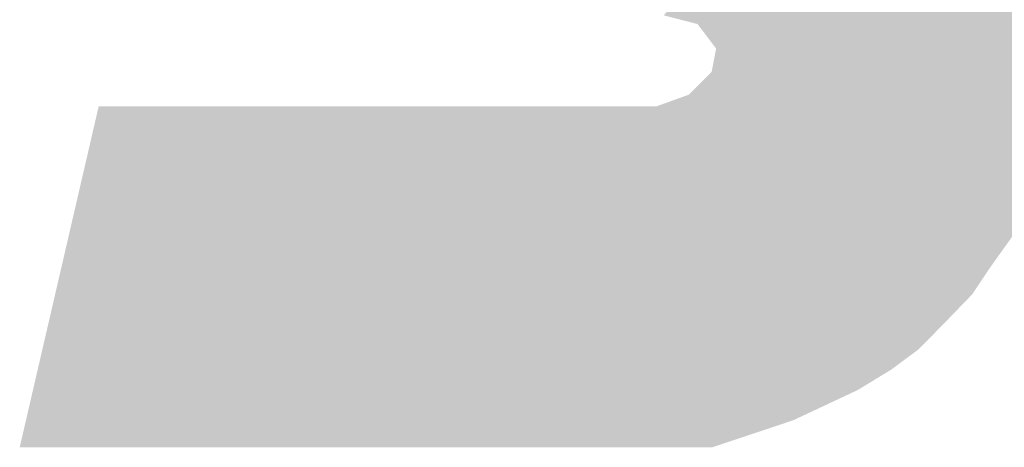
# Model space of a CAD drawing. Extents: x -2 to 113, y -136 to 16.
# Tile 296 of 541: x 1.25 to 4, y 11.96 to 13.16. Entities that reach past the tile are written whole.
import ezdxf

# ---------------------------------------------------------------- set-up
doc = ezdxf.new("R2010")
doc.units = 0
doc.header["$MEASUREMENT"] = 0
doc.linetypes.add('SOLID', pattern=[0])
doc.layers.get('0').update_dxf_attribs({"linetype": 'SOLID'})
for name, color, linetype in [('1', 7, 'SOLID'), ('10', 7, 'SOLID'), ('11', 7, 'SOLID'), ('12', 7, 'SOLID'), ('13', 7, 'SOLID'), ('14', 7, 'SOLID'), ('15', 7, 'SOLID'), ('16', 7, 'SOLID'), ('17', 7, 'SOLID'), ('18', 7, 'SOLID'), ('19', 7, 'SOLID'), ('2', 7, 'SOLID'), ('20', 7, 'SOLID'), ('21', 7, 'SOLID'), ('22', 7, 'SOLID'), ('23', 7, 'SOLID'), ('24', 7, 'SOLID'), ('25', 7, 'SOLID'), ('26', 7, 'SOLID'), ('27', 7, 'SOLID'), ('28', 7, 'SOLID'), ('29', 7, 'SOLID'), ('3', 7, 'SOLID'), ('30', 7, 'SOLID'), ('31', 7, 'SOLID'), ('32', 7, 'SOLID'), ('33', 7, 'SOLID'), ('34', 7, 'SOLID'), ('35', 7, 'SOLID'), ('36', 7, 'SOLID'), ('37', 7, 'SOLID'), ('38', 7, 'SOLID'), ('39', 7, 'SOLID'), ('4', 7, 'SOLID'), ('40', 7, 'SOLID'), ('41', 7, 'SOLID'), ('42', 7, 'SOLID'), ('43', 7, 'SOLID'), ('44', 7, 'SOLID'), ('45', 7, 'SOLID'), ('46', 7, 'SOLID'), ('47', 7, 'SOLID'), ('48', 7, 'SOLID'), ('49', 7, 'SOLID'), ('5', 7, 'SOLID'), ('50', 7, 'SOLID'), ('51', 7, 'SOLID'), ('52', 7, 'SOLID'), ('53', 7, 'SOLID'), ('54', 7, 'SOLID'), ('55', 7, 'SOLID'), ('56', 7, 'SOLID'), ('57', 7, 'SOLID'), ('58', 7, 'SOLID'), ('59', 7, 'SOLID'), ('6', 7, 'SOLID'), ('60', 7, 'SOLID'), ('61', 7, 'SOLID'), ('62', 7, 'SOLID'), ('63', 7, 'SOLID'), ('64', 7, 'SOLID'), ('65', 7, 'SOLID'), ('66', 7, 'SOLID'), ('67', 7, 'SOLID'), ('68', 7, 'SOLID'), ('7', 7, 'SOLID'), ('8', 7, 'SOLID'), ('9', 7, 'SOLID')]:
    doc.layers.add(name, color=color, linetype=linetype)

# ---------------------------------------------------------------- blocks, each defined once
blk = doc.blocks.new('DGRFC_SCDOT')
at = {"color": 7}
for points in [[(1365.317, 1122), (961.1, 699.5), (1365.317, 1122), (1011.579, 686.534)], [(1448.817, 324), (1365.317, 1122), (1448.817, 324), (1011.579, 686.534)], [(1448.817, 324), (1547.817, 717.5), (1448.817, 324), (1365.317, 1122)], [(1448.817, 324), (1542.817, 548.5), (1448.817, 324), (1547.817, 717.5)], [(1448.817, 324), (1011.579, 686.534), (1448.817, 324), (1039.317, 650)], [(1448.817, 324), (1039.317, 650), (1448.817, 324), (1032.612, 614.96)], [(1448.817, 324), (1032.612, 614.96), (1448.817, 324), (998.959, 581.278)], [(1033.762, 55), (998.959, 581.278), (1033.762, 55), (949.817, 563.5)], [(1033.762, 55), (1448.817, 324), (1033.762, 55), (998.959, 581.278)], [(117.817, 563.5), (0, 55), (117.817, 563.5), (1033.762, 55)], [(117.817, 563.5), (1033.762, 55), (117.817, 563.5), (949.817, 563.5)], [(1448.817, 324), (1517.317, 442.5), (1448.817, 324), (1542.817, 548.5)], [(1448.817, 324), (1496.317, 390.5), (1448.817, 324), (1517.317, 442.5)], [(1033.762, 55), (1250.817, 140.5), (1033.762, 55), (1448.817, 324)], [(1250.817, 140.5), (1375.817, 236), (1250.817, 140.5), (1448.817, 324)], [(1375.817, 236), (1421.317, 283), (1375.817, 236), (1448.817, 324)], [(1250.817, 140.5), (1300.817, 171), (1250.817, 140.5), (1375.817, 236)], [(1300.817, 171), (1341.317, 201), (1300.817, 171), (1375.817, 236)], [(1033.762, 55), (1154.817, 95.5), (1033.762, 55), (1250.817, 140.5)]]:
    blk.add_solid(points, dxfattribs=at)

msp = doc.modelspace()

# ---------------------------------------------------------------- block references
at = {"xscale": 0.001868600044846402, "yscale": 0.001868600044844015, "zscale": 14.70588235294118}
msp.add_blockref('DGRFC_SCDOT', (1.2531, 11.8615), dxfattribs=at)
at = {"layer": '1', "xscale": 0.001868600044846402, "yscale": 0.001868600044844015, "zscale": 14.70588235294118}
msp.add_blockref('DGRFC_SCDOT', (1.2531, 11.8615), dxfattribs=at)
at = {"layer": '10', "xscale": 0.001868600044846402, "yscale": 0.001868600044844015, "zscale": 14.70588235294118}
msp.add_blockref('DGRFC_SCDOT', (1.2531, 11.8615), dxfattribs=at)
at = {"layer": '11', "xscale": 0.001868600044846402, "yscale": 0.001868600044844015, "zscale": 14.70588235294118}
msp.add_blockref('DGRFC_SCDOT', (1.2531, 11.8615), dxfattribs=at)
at = {"layer": '12', "xscale": 0.001868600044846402, "yscale": 0.001868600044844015, "zscale": 14.70588235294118}
msp.add_blockref('DGRFC_SCDOT', (1.2531, 11.8615), dxfattribs=at)
at = {"layer": '13', "xscale": 0.001868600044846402, "yscale": 0.001868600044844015, "zscale": 14.70588235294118}
msp.add_blockref('DGRFC_SCDOT', (1.2531, 11.8615), dxfattribs=at)
at = {"layer": '14', "xscale": 0.001868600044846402, "yscale": 0.001868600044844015, "zscale": 14.70588235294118}
msp.add_blockref('DGRFC_SCDOT', (1.2531, 11.8615), dxfattribs=at)
at = {"layer": '15', "xscale": 0.001868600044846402, "yscale": 0.001868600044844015, "zscale": 14.70588235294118}
msp.add_blockref('DGRFC_SCDOT', (1.2531, 11.8615), dxfattribs=at)
at = {"layer": '16', "xscale": 0.001868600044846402, "yscale": 0.001868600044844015, "zscale": 14.70588235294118}
msp.add_blockref('DGRFC_SCDOT', (1.2531, 11.8615), dxfattribs=at)
at = {"layer": '17', "xscale": 0.001868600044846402, "yscale": 0.001868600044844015, "zscale": 14.70588235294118}
msp.add_blockref('DGRFC_SCDOT', (1.2531, 11.8615), dxfattribs=at)
at = {"layer": '18', "xscale": 0.001868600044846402, "yscale": 0.001868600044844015, "zscale": 14.70588235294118}
msp.add_blockref('DGRFC_SCDOT', (1.2531, 11.8615), dxfattribs=at)
at = {"layer": '19', "xscale": 0.001868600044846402, "yscale": 0.001868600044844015, "zscale": 14.70588235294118}
msp.add_blockref('DGRFC_SCDOT', (1.2531, 11.8615), dxfattribs=at)
at = {"layer": '2', "xscale": 0.001868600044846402, "yscale": 0.001868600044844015, "zscale": 14.70588235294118}
msp.add_blockref('DGRFC_SCDOT', (1.2531, 11.8615), dxfattribs=at)
at = {"layer": '20', "xscale": 0.001868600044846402, "yscale": 0.001868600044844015, "zscale": 14.70588235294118}
msp.add_blockref('DGRFC_SCDOT', (1.2531, 11.8615), dxfattribs=at)
at = {"layer": '21', "xscale": 0.001868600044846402, "yscale": 0.001868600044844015, "zscale": 14.70588235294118}
msp.add_blockref('DGRFC_SCDOT', (1.2531, 11.8615), dxfattribs=at)
at = {"layer": '22', "xscale": 0.001868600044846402, "yscale": 0.001868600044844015, "zscale": 14.70588235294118}
msp.add_blockref('DGRFC_SCDOT', (1.2531, 11.8615), dxfattribs=at)
at = {"layer": '23', "xscale": 0.001868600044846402, "yscale": 0.001868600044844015, "zscale": 14.70588235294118}
msp.add_blockref('DGRFC_SCDOT', (1.2531, 11.8615), dxfattribs=at)
at = {"layer": '24', "xscale": 0.001868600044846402, "yscale": 0.001868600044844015, "zscale": 14.70588235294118}
msp.add_blockref('DGRFC_SCDOT', (1.2531, 11.8615), dxfattribs=at)
at = {"layer": '25', "xscale": 0.001868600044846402, "yscale": 0.001868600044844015, "zscale": 14.70588235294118}
msp.add_blockref('DGRFC_SCDOT', (1.2531, 11.8615), dxfattribs=at)
at = {"layer": '26', "xscale": 0.001868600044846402, "yscale": 0.001868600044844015, "zscale": 14.70588235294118}
msp.add_blockref('DGRFC_SCDOT', (1.2531, 11.8615), dxfattribs=at)
at = {"layer": '27', "xscale": 0.001868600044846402, "yscale": 0.001868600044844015, "zscale": 14.70588235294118}
msp.add_blockref('DGRFC_SCDOT', (1.2531, 11.8615), dxfattribs=at)
at = {"layer": '28', "xscale": 0.001868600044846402, "yscale": 0.001868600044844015, "zscale": 14.70588235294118}
msp.add_blockref('DGRFC_SCDOT', (1.2531, 11.8615), dxfattribs=at)
at = {"layer": '29', "xscale": 0.001868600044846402, "yscale": 0.001868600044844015, "zscale": 14.70588235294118}
msp.add_blockref('DGRFC_SCDOT', (1.2531, 11.8615), dxfattribs=at)
at = {"layer": '3', "xscale": 0.001868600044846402, "yscale": 0.001868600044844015, "zscale": 14.70588235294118}
msp.add_blockref('DGRFC_SCDOT', (1.2531, 11.8615), dxfattribs=at)
at = {"layer": '30', "xscale": 0.001868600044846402, "yscale": 0.001868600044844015, "zscale": 14.70588235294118}
msp.add_blockref('DGRFC_SCDOT', (1.2531, 11.8615), dxfattribs=at)
at = {"layer": '31', "xscale": 0.001868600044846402, "yscale": 0.001868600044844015, "zscale": 14.70588235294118}
msp.add_blockref('DGRFC_SCDOT', (1.2531, 11.8615), dxfattribs=at)
at = {"layer": '32', "xscale": 0.001868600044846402, "yscale": 0.001868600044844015, "zscale": 14.70588235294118}
msp.add_blockref('DGRFC_SCDOT', (1.2531, 11.8615), dxfattribs=at)
at = {"layer": '33', "xscale": 0.001868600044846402, "yscale": 0.001868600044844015, "zscale": 14.70588235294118}
msp.add_blockref('DGRFC_SCDOT', (1.2531, 11.8615), dxfattribs=at)
at = {"layer": '34', "xscale": 0.001868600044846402, "yscale": 0.001868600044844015, "zscale": 14.70588235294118}
msp.add_blockref('DGRFC_SCDOT', (1.2531, 11.8615), dxfattribs=at)
at = {"layer": '35', "xscale": 0.001868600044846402, "yscale": 0.001868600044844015, "zscale": 14.70588235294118}
msp.add_blockref('DGRFC_SCDOT', (1.2531, 11.8615), dxfattribs=at)
at = {"layer": '36', "xscale": 0.001868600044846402, "yscale": 0.001868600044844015, "zscale": 14.70588235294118}
msp.add_blockref('DGRFC_SCDOT', (1.2531, 11.8615), dxfattribs=at)
at = {"layer": '37', "xscale": 0.001868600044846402, "yscale": 0.001868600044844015, "zscale": 14.70588235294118}
msp.add_blockref('DGRFC_SCDOT', (1.2531, 11.8615), dxfattribs=at)
at = {"layer": '38', "xscale": 0.001868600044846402, "yscale": 0.001868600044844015, "zscale": 14.70588235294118}
msp.add_blockref('DGRFC_SCDOT', (1.2531, 11.8615), dxfattribs=at)
at = {"layer": '39', "xscale": 0.001868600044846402, "yscale": 0.001868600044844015, "zscale": 14.70588235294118}
msp.add_blockref('DGRFC_SCDOT', (1.2531, 11.8615), dxfattribs=at)
at = {"layer": '4', "xscale": 0.001868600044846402, "yscale": 0.001868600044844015, "zscale": 14.70588235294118}
msp.add_blockref('DGRFC_SCDOT', (1.2531, 11.8615), dxfattribs=at)
at = {"layer": '40', "xscale": 0.001868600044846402, "yscale": 0.001868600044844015, "zscale": 14.70588235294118}
msp.add_blockref('DGRFC_SCDOT', (1.2531, 11.8615), dxfattribs=at)
at = {"layer": '41', "xscale": 0.001868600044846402, "yscale": 0.001868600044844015, "zscale": 14.70588235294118}
msp.add_blockref('DGRFC_SCDOT', (1.2531, 11.8615), dxfattribs=at)
at = {"layer": '42', "xscale": 0.001868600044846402, "yscale": 0.001868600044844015, "zscale": 14.70588235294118}
msp.add_blockref('DGRFC_SCDOT', (1.2531, 11.8615), dxfattribs=at)
at = {"layer": '43', "xscale": 0.001868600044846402, "yscale": 0.001868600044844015, "zscale": 14.70588235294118}
msp.add_blockref('DGRFC_SCDOT', (1.2531, 11.8615), dxfattribs=at)
at = {"layer": '44', "xscale": 0.001868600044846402, "yscale": 0.001868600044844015, "zscale": 14.70588235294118}
msp.add_blockref('DGRFC_SCDOT', (1.2531, 11.8615), dxfattribs=at)
at = {"layer": '45', "xscale": 0.001868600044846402, "yscale": 0.001868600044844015, "zscale": 14.70588235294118}
msp.add_blockref('DGRFC_SCDOT', (1.2531, 11.8615), dxfattribs=at)
at = {"layer": '46', "xscale": 0.001868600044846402, "yscale": 0.001868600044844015, "zscale": 14.70588235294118}
msp.add_blockref('DGRFC_SCDOT', (1.2531, 11.8615), dxfattribs=at)
at = {"layer": '47', "xscale": 0.001868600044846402, "yscale": 0.001868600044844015, "zscale": 14.70588235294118}
msp.add_blockref('DGRFC_SCDOT', (1.2531, 11.8615), dxfattribs=at)
at = {"layer": '48', "xscale": 0.001868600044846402, "yscale": 0.001868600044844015, "zscale": 14.70588235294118}
msp.add_blockref('DGRFC_SCDOT', (1.2531, 11.8615), dxfattribs=at)
at = {"layer": '49', "xscale": 0.001868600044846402, "yscale": 0.001868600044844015, "zscale": 14.70588235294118}
msp.add_blockref('DGRFC_SCDOT', (1.2531, 11.8615), dxfattribs=at)
at = {"layer": '5', "xscale": 0.001868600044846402, "yscale": 0.001868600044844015, "zscale": 14.70588235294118}
msp.add_blockref('DGRFC_SCDOT', (1.2531, 11.8615), dxfattribs=at)
at = {"layer": '50', "xscale": 0.001868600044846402, "yscale": 0.001868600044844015, "zscale": 14.70588235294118}
msp.add_blockref('DGRFC_SCDOT', (1.2531, 11.8615), dxfattribs=at)
at = {"layer": '51', "xscale": 0.001868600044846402, "yscale": 0.001868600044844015, "zscale": 14.70588235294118}
msp.add_blockref('DGRFC_SCDOT', (1.2531, 11.8615), dxfattribs=at)
at = {"layer": '52', "xscale": 0.001868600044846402, "yscale": 0.001868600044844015, "zscale": 14.70588235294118}
msp.add_blockref('DGRFC_SCDOT', (1.2531, 11.8615), dxfattribs=at)
at = {"layer": '53', "xscale": 0.001868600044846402, "yscale": 0.001868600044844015, "zscale": 14.70588235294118}
msp.add_blockref('DGRFC_SCDOT', (1.2531, 11.8615), dxfattribs=at)
at = {"layer": '54', "xscale": 0.001868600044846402, "yscale": 0.001868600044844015, "zscale": 14.70588235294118}
msp.add_blockref('DGRFC_SCDOT', (1.2531, 11.8615), dxfattribs=at)
at = {"layer": '55', "xscale": 0.001868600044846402, "yscale": 0.001868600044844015, "zscale": 14.70588235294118}
msp.add_blockref('DGRFC_SCDOT', (1.2531, 11.8615), dxfattribs=at)
at = {"layer": '56', "xscale": 0.001868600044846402, "yscale": 0.001868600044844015, "zscale": 14.70588235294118}
msp.add_blockref('DGRFC_SCDOT', (1.2531, 11.8615), dxfattribs=at)
at = {"layer": '57', "xscale": 0.001868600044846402, "yscale": 0.001868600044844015, "zscale": 14.70588235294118}
msp.add_blockref('DGRFC_SCDOT', (1.2531, 11.8615), dxfattribs=at)
at = {"layer": '58', "xscale": 0.001868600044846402, "yscale": 0.001868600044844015, "zscale": 14.70588235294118}
msp.add_blockref('DGRFC_SCDOT', (1.2531, 11.8615), dxfattribs=at)
at = {"layer": '59', "xscale": 0.001868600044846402, "yscale": 0.001868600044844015, "zscale": 14.70588235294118}
msp.add_blockref('DGRFC_SCDOT', (1.2531, 11.8615), dxfattribs=at)
at = {"layer": '6', "xscale": 0.001868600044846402, "yscale": 0.001868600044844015, "zscale": 14.70588235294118}
msp.add_blockref('DGRFC_SCDOT', (1.2531, 11.8615), dxfattribs=at)
at = {"layer": '60', "xscale": 0.001868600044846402, "yscale": 0.001868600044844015, "zscale": 14.70588235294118}
msp.add_blockref('DGRFC_SCDOT', (1.2531, 11.8615), dxfattribs=at)
at = {"layer": '61', "xscale": 0.001868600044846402, "yscale": 0.001868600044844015, "zscale": 14.70588235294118}
msp.add_blockref('DGRFC_SCDOT', (1.2531, 11.8615), dxfattribs=at)
at = {"layer": '62', "xscale": 0.001868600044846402, "yscale": 0.001868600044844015, "zscale": 14.70588235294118}
msp.add_blockref('DGRFC_SCDOT', (1.2531, 11.8615), dxfattribs=at)
at = {"layer": '63', "xscale": 0.001868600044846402, "yscale": 0.001868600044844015, "zscale": 14.70588235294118}
msp.add_blockref('DGRFC_SCDOT', (1.2531, 11.8615), dxfattribs=at)
at = {"layer": '64', "xscale": 0.001868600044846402, "yscale": 0.001868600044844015, "zscale": 14.70588235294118}
msp.add_blockref('DGRFC_SCDOT', (1.2531, 11.8615), dxfattribs=at)
at = {"layer": '65', "xscale": 0.001868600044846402, "yscale": 0.001868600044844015, "zscale": 14.70588235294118}
msp.add_blockref('DGRFC_SCDOT', (1.2531, 11.8615), dxfattribs=at)
at = {"layer": '66', "xscale": 0.001868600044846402, "yscale": 0.001868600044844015, "zscale": 14.70588235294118}
msp.add_blockref('DGRFC_SCDOT', (1.2531, 11.8615), dxfattribs=at)
at = {"layer": '67', "xscale": 0.001868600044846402, "yscale": 0.001868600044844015, "zscale": 14.70588235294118}
msp.add_blockref('DGRFC_SCDOT', (1.2531, 11.8615), dxfattribs=at)
at = {"layer": '68', "xscale": 0.001868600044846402, "yscale": 0.001868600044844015, "zscale": 14.70588235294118}
msp.add_blockref('DGRFC_SCDOT', (1.2531, 11.8615), dxfattribs=at)
at = {"layer": '7', "xscale": 0.001868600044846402, "yscale": 0.001868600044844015, "zscale": 14.70588235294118}
msp.add_blockref('DGRFC_SCDOT', (1.2531, 11.8615), dxfattribs=at)
at = {"layer": '8', "xscale": 0.001868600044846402, "yscale": 0.001868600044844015, "zscale": 14.70588235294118}
msp.add_blockref('DGRFC_SCDOT', (1.2531, 11.8615), dxfattribs=at)
at = {"layer": '9', "xscale": 0.001868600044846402, "yscale": 0.001868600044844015, "zscale": 14.70588235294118}
msp.add_blockref('DGRFC_SCDOT', (1.2531, 11.8615), dxfattribs=at)

doc.saveas('drawing.dxf')
